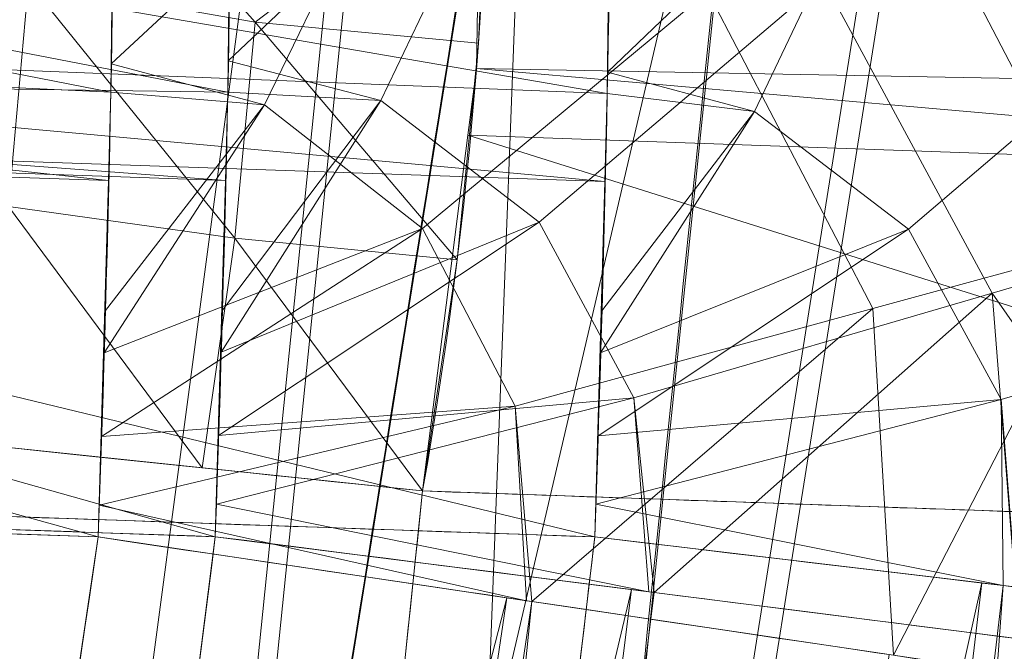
# Model space of a CAD drawing. Header units: millimetres. Extents: x -72 to 72, y -145 to 145.
# Tile 440 of 522: x -42.48 to -42.225, y 104.709 to 104.872. Entities that reach past the tile are written whole.
import ezdxf

# ---------------------------------------------------------------- set-up
doc = ezdxf.new("R2010")
doc.units = ezdxf.units.MM
doc.layers.add('1', color=7, linetype='CONTINUOUS')

msp = doc.modelspace()

# ---------------------------------------------------------------- linework, layer by layer
at = {"layer": '1', "color": 163, "linetype": 'Continuous', "lineweight": 13, "extrusion": (0.9987751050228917, -0.0349130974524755, 0.03506230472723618)}
msp.add_arc((103.1923315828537, -2.556379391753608, -46.22108392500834), 0.3, 269.7685499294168, 0.05733278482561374, dxfattribs=at)
at = {"layer": '1', "color": 163, "linetype": 'Continuous', "lineweight": 13, "extrusion": (-0.02762178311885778, -3.56842888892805e-05, 0.9996184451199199)}
msp.add_arc((-104.7947120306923, -42.43374167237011, -3.004475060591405), 0.3, 81.45700164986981, 177.9251882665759, dxfattribs=at)
at = {"layer": '1', "color": 163, "linetype": 'Continuous', "lineweight": 13, "extrusion": (0.998775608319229, -0.0349294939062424, -0.03503162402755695)}
msp.add_arc((103.192451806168, -1.964484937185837, -46.03388992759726), 0.3, 359.9158615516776, 90.1812252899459, dxfattribs=at)
at = {"layer": '1', "color": 163, "linetype": 'Continuous', "lineweight": 13, "extrusion": (0.04373933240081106, -6.0330956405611e-05, 0.9990429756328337)}
msp.add_arc((104.6811121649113, 42.52796908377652, -2.212901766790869), 0.3, 262.8341973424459, 358.077188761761, dxfattribs=at)
at = {"layer": '1', "color": 163, "linetype": 'Continuous', "lineweight": 13, "extrusion": (0.9987807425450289, -0.0347887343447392, 0.03502530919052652)}
msp.add_arc((103.202252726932, 2.90839859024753, -45.88803624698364), 0.3, 269.8281166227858, 359.853474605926, dxfattribs=at)
at = {"layer": '1', "color": 163, "linetype": 'Continuous', "lineweight": 13, "extrusion": (0.0751280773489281, -7.342131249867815e-05, 0.9971738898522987)}
msp.add_arc((104.6982097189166, 42.42142122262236, -1.893019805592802), 0.3, 263.2761855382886, 358.0504822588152, dxfattribs=at)
at = {"layer": '1', "color": 163, "linetype": 'Continuous', "lineweight": 13, "extrusion": (-0.1042949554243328, -0.9945464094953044, -4.041082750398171e-05)}
msp.add_arc((-53.05880839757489, 4.784112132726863, -99.75964359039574), 0.3, 171.9095525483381, 267.988785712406, dxfattribs=at)
at = {"layer": '1', "color": 163, "linetype": 'Continuous', "lineweight": 13, "extrusion": (-0.1473310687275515, -0.9890872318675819, 6.280224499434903e-05)}
msp.add_arc((-57.43789169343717, -4.16931211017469, -97.34005550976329), 0.3, 272.0226114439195, 1.565247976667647, dxfattribs=at)
at = {"layer": '1', "color": 163, "linetype": 'Continuous', "lineweight": 13, "extrusion": (-0.1262247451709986, -0.9920016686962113, 5.48675540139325e-05)}
msp.add_arc((-55.3209317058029, -0.3452302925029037, -98.5450945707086), 0.3, 357.512711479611, 87.98426773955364, dxfattribs=at)
at = {"layer": '1', "color": 163, "linetype": 'Continuous', "lineweight": 13, "extrusion": (-0.118377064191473, -0.9929687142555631, 5.64186304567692e-05)}
msp.add_arc((-54.44246924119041, 1.304956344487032, -98.99085944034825), 0.3, 272.0145533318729, 355.721106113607, dxfattribs=at)
at = {"layer": '1', "color": 163, "linetype": 'Continuous', "lineweight": 13}
for points, knots in [([(-37.255931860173, 118.086034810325, -16.0329830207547), (-37.309000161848, 117.814544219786, -16.0424298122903), (-37.4510698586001, 117.088691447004, -16.073078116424), (-37.68262541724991, 115.909657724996, -16.1460442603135), (-37.95066081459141, 114.550297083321, -16.2629158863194), (-38.2190603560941, 113.194132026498, -16.4115150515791), (-38.4876370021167, 111.841705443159, -16.5907976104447), (-38.75620371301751, 110.493560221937, -16.799719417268), (-39.0245982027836, 109.1500904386, -17.0371156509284), (-39.2926581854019, 107.811690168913, -17.3018214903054), (-39.5602482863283, 106.478604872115, -17.5925978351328), (-39.8272331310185, 105.151080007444, -17.9082055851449), (-40.18226096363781, 103.388603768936, -18.3604284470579), (-40.6239890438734, 101.199945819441, -18.9814254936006), (-41.15010171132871, 98.5965316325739, -19.8055945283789), (-41.6717598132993, 96.015131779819, -20.6987399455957), (-42.1886203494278, 93.4540962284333, -21.6511642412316), (-42.700463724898, 90.911223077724, -22.6535243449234), (-43.2071670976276, 88.383883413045, -23.6968428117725), (-43.7086811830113, 85.8691216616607, -24.7724874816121), (-44.2050079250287, 83.3637449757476, -25.8721245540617), (-44.6961807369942, 80.86441018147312, -26.9876298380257), (-45.1822524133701, 78.36762522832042, -28.1111098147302), (-45.6632757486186, 75.8698980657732, -29.2346709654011), (-46.1392747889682, 73.3677333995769, -30.3504106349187), (-46.61027358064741, 70.8576359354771, -31.4504261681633), (-47.07623563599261, 68.3362553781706, -32.5265702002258), (-47.537078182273, 65.8003921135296, -33.5704788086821), (-47.9926512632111, 63.24708556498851, -34.5734806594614), (-48.4427241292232, 60.6737068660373, -35.5265505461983), (-48.8869724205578, 58.07806315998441, -36.4202898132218), (-49.3249649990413, 55.4585272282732, -37.2449390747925), (-49.684288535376, 53.2549044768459, -37.8661869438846), (-49.9680088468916, 51.4795716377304, -38.3184881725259), (-50.1788301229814, 50.1419739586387, -38.6340860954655), (-50.3875827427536, 48.7983974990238, -38.9247765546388), (-50.5941525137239, 47.4491038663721, -39.1893145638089), (-50.7984252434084, 46.0943546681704, -39.4264551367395), (-51.0002746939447, 44.734563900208, -39.6350292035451), (-51.1995746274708, 43.3701455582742, -39.8138676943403), (-51.3961910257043, 42.0016703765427, -39.9619327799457), (-51.5899898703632, 40.6297090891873, -40.078186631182), (-51.7808347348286, 39.2549522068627, -40.1617330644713), (-51.9685903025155, 37.8781385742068, -40.2117576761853), (-52.0916125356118, 36.95942482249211, -40.2222932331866), (-52.1525651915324, 36.5, -40.2217613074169)], [0, 0, 0, 0, 0.00954094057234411, 0.0255160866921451, 0.0414912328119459, 0.057466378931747, 0.0734415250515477, 0.0894166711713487, 0.10539181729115, 0.12136696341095, 0.137342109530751, 0.153317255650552, 0.169292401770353, 0.201242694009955, 0.233192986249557, 0.265143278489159, 0.29709357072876, 0.329043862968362, 0.360994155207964, 0.392944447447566, 0.424894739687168, 0.45684503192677, 0.488795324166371, 0.520745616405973, 0.552695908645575, 0.584646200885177, 0.616596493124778, 0.64854678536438, 0.680497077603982, 0.712447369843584, 0.744397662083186, 0.776347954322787, 0.808298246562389, 0.82427339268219, 0.840248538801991, 0.856223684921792, 0.872198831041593, 0.888173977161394, 0.904149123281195, 0.920124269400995, 0.936099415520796, 0.952074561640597, 0.968049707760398, 0.984024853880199, 1, 1, 1, 1]), ([(-37.1742399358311, 118.086034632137, 15.9592939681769), (-37.1856192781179, 118.015882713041, 15.9563131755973), (-37.2161631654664, 117.827825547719, 15.9478847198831), (-37.2660102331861, 117.521968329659, 15.932269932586), (-37.34313740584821, 117.05073556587, 15.9045356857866), (-37.4400746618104, 116.462211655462, 15.8630204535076), (-37.5572085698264, 115.756965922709, 15.8023466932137), (-37.6751156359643, 115.052858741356, 15.73091784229), (-37.7937592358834, 114.350034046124, 15.6488607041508), (-37.9131027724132, 113.648635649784, 15.5563020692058), (-38.0331096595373, 112.948793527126, 15.4533925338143), (-38.1537433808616, 112.250637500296, 15.3402826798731), (-38.2749678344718, 111.554281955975, 15.217143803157), (-38.3967472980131, 110.859840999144, 15.0841471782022), (-38.5190467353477, 110.167412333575, 14.9414815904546), (-38.6418313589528, 109.477093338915, 14.7893356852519), (-38.8061466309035, 108.559587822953, 14.5741043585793), (-39.0125869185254, 107.418380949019, 14.2823779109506), (-39.26173729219, 106.058514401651, 13.8977135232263), (-39.5120742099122, 104.708594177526, 13.4802226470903), (-39.7633803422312, 103.368853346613, 13.0317093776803), (-40.0154568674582, 102.039403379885, 12.5539873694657), (-40.2681235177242, 100.720235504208, 12.0488850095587), (-40.52121853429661, 99.4112439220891, 11.5181935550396), (-40.7745980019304, 98.1122253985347, 10.9636877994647), (-41.0281344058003, 96.8228920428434, 10.3871070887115), (-41.36624436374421, 95.11621726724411, 9.59114636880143), (-41.7887479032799, 93.0051541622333, 8.54936981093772), (-42.2949124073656, 90.50354035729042, 7.23688787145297), (-42.7997903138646, 88.0289381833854, 5.87381059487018), (-43.3030657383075, 85.5762716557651, 4.47116578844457), (-43.8045203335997, 83.1401749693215, 3.03936567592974), (-44.3040026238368, 80.7150963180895, 1.58834462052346), (-44.8014000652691, 78.2953771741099, 0.127712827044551), (-45.2966142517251, 75.8753080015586, -1.33308100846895), (-45.7895373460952, 73.44917812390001, -2.78458719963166), (-46.2800293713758, 71.0113226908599, -4.21719202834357), (-46.7678940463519, 68.5561835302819, -5.62095565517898), (-47.2528537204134, 66.0783836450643, -6.985456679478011), (-47.7345222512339, 63.5728355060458, -8.299656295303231), (-48.1327334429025, 61.4578741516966, -9.34309434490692), (-48.4490452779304, 59.747703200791, -10.1405127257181), (-48.68504252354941, 58.4555601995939, -10.7182473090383), (-48.9196851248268, 57.1535430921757, -11.2739652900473), (-49.15283995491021, 55.8413654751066, -11.805922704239), (-49.3843588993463, 54.51882504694, -12.3123411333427), (-49.614079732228, 53.185818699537, -12.791425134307), (-49.8418232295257, 51.8423407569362, -13.2413424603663), (-50.06739627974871, 50.4885070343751, -13.6602745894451), (-50.2905909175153, 49.12455610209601, -14.0464134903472), (-50.511185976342, 47.7508594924, -14.3979884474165), (-50.6926549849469, 46.5984156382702, -14.6607386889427), (-50.8362931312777, 45.6721678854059, -14.8519889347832), (-50.9432222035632, 44.9754345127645, -14.9857625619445), (-51.0493207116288, 44.2767524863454, -15.1096830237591), (-51.1545573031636, 43.5762374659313, -15.2235787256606), (-51.2589006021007, 42.8740052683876, -15.3272780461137), (-51.3623194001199, 42.1701873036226, -15.4206301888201), (-51.4647824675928, 41.4649151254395, -15.5034843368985), (-51.5662592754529, 40.7583342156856, -15.575713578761), (-51.6667192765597, 40.050590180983, -15.6371909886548), (-51.7495641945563, 39.4599653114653, -15.6793786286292), (-51.8153024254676, 38.9870412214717, -15.7076524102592), (-51.8643338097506, 38.6321568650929, -15.7261106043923), (-51.9130894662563, 38.2771020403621, -15.7418126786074), (-51.9615659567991, 37.9218975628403, -15.7547496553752), (-52.0097598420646, 37.5665642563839, -15.7649125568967), (-52.0576679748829, 37.2111236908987, -15.7722961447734), (-52.1052872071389, 36.8555974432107, -15.7768951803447), (-52.13683866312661, 36.6185372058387, -15.7781013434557), (-52.1525651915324, 36.5, -15.7782385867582)], [0, 0, 0, 0, 0.00237380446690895, 0.00636430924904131, 0.0103548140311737, 0.0183358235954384, 0.0263168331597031, 0.0342978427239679, 0.0422788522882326, 0.0502598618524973, 0.058240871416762, 0.0662218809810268, 0.0742028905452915, 0.0821839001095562, 0.090164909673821, 0.0981459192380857, 0.10612692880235, 0.12208894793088, 0.138050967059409, 0.154012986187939, 0.169975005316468, 0.185937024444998, 0.201899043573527, 0.217861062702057, 0.233823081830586, 0.249785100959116, 0.265747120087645, 0.297671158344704, 0.329595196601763, 0.361519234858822, 0.393443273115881, 0.42536731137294, 0.457291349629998, 0.489215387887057, 0.521139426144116, 0.553063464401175, 0.584987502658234, 0.616911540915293, 0.648835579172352, 0.680759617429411, 0.71268365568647, 0.728645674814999, 0.744607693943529, 0.760569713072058, 0.776531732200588, 0.792493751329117, 0.808455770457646, 0.824417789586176, 0.840379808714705, 0.856341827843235, 0.872303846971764, 0.888265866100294, 0.896246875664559, 0.904227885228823, 0.912208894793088, 0.920189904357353, 0.928170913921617, 0.936151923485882, 0.944132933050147, 0.952113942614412, 0.960094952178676, 0.968075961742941, 0.972066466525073, 0.976056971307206, 0.980047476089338, 0.984037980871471, 0.988028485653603, 0.992018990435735, 0.996009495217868, 1, 1, 1, 1]), ([(-42.2566845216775, 105.563300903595, -5.52585062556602), (-42.302466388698, 105.277853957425, -5.52582540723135), (-42.3481784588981, 104.992395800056, -5.525800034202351), (-42.4394067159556, 104.421448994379, -5.52574915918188), (-42.4849229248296, 104.135960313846, -5.52572365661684), (-42.5901505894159, 103.474088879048, -5.525664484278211), (-42.6497699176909, 103.097691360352, -5.52563080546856), (-42.7091182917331, 102.721230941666, -5.5255970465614), (-42.709121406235, 102.721211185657, -5.52559704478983), (-42.7091245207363, 102.721191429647, -5.525597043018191)], [0, 0, 0, 0, 0.30136067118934, 0.30136067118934, 0.602720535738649, 0.602720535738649, 0.999979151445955, 0.999979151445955, 1, 1, 1, 1]), ([(-42.2289395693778, 105.563190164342, 5.50874685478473), (-42.2289416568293, 105.563170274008, 5.508746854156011), (-42.22894373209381, 105.563150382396, 5.50874685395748), (-42.2619837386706, 105.248327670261, 5.508736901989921), (-42.2947326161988, 104.933494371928, 5.508726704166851), (-42.3588684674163, 104.311203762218, 5.50870623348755), (-42.3902693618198, 104.003747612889, 5.5086959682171), (-42.452488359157, 103.388795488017, 5.508675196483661), (-42.48330644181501, 103.081299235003, 5.50866469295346), (-42.5138312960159, 102.77375391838, 5.508654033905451), (-42.5138332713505, 102.773734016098, 5.50865403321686), (-42.513835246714, 102.773714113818, 5.50865403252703)], [0, 0, 0, 0, 2.13980780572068e-05, 2.13980780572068e-05, 0.338679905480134, 0.338679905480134, 0.669339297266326, 0.669339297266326, 0.99997860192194, 0.99997860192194, 1, 1, 1, 1]), ([(-42.4235338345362, 102.676143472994, -5.81237459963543), (-42.3642389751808, 103.052485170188, -5.8116374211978), (-42.3046728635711, 103.428784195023, -5.81090233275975), (-42.1995427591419, 104.090488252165, -5.80961525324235), (-42.1540697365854, 104.375907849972, -5.80906190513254), (-42.06292791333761, 104.946735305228, -5.80795983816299), (-42.0172591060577, 105.232143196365, -5.80741111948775), (-41.9715218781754, 105.51754011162, -5.8068651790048)], [0, 0, 0, 0, 0.397255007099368, 0.397255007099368, 0.698617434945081, 0.698617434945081, 1, 1, 1, 1]), ([(-42.4594397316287, 104.738354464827, -4.47523836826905), (-42.5154150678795, 104.740311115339, -4.47720339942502), (-42.5713904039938, 104.742267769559, -4.47916843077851), (-42.7059800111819, 104.746972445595, -4.48389324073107), (-42.7845942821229, 104.749720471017, -4.48665301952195), (-42.8632085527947, 104.752468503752, -4.48941279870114)], [0, 0, 0, 0, 0.415896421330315, 0.415896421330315, 1, 1, 1, 1]), ([(-42.3309428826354, 104.738374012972, 0.99955683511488), (-42.4003316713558, 104.740790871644, 0.9971235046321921), (-42.4697204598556, 104.74320773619, 0.9946901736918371), (-42.6249874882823, 104.74861581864, 0.9892452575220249), (-42.7108657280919, 104.751607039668, 0.986233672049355), (-42.79674396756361, 104.754598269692, 0.9832220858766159)], [0, 0, 0, 0, 0.446899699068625, 0.446899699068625, 1, 1, 1, 1]), ([(-42.8219599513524, 104.752171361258, -0.0370455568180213), (-42.7477001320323, 104.749574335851, -0.0396501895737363), (-42.6734403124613, 104.746977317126, -0.0422548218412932), (-42.5425069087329, 104.742398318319, -0.046847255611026), (-42.4858333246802, 104.740416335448, -0.0488350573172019), (-42.42915974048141, 104.738434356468, -0.0508228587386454)], [0, 0, 0, 0, 0.567157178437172, 0.567157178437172, 1, 1, 1, 1]), ([(-42.5788944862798, 102.773726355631, 4.488244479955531), (-42.57889247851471, 102.773746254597, 4.48824448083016), (-42.5788904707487, 102.773766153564, 4.48824448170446), (-42.54889526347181, 103.071048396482, 4.4882575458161), (-42.5186323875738, 103.368283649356, 4.48827044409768), (-42.4575759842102, 103.962719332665, 4.48829577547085), (-42.4267824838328, 104.259920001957, 4.48830821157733), (-42.3890031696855, 104.621490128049, 4.48832305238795), (-42.3822625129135, 104.685885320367, 4.48832568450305), (-42.3755098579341, 104.750279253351, 4.48832830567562)], [0, 0, 0, 0, 3.01964231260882e-05, 3.01964231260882e-05, 0.451121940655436, 0.451121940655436, 0.902243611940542, 0.902243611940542, 1, 1, 1, 1]), ([(-42.3755098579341, 104.750279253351, 4.48832830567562), (-42.2931534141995, 104.74739031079, 4.485441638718), (-42.2107969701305, 104.744501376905, 4.48255497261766), (-42.0968331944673, 104.740503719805, 4.47856044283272), (-42.0652258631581, 104.739394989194, 4.47745257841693), (-42.0336185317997, 104.738286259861, 4.47634471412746)], [0, 0, 0, 0, 0.722654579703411, 0.722654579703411, 1, 1, 1, 1]), ([(-42.7577157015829, 102.721181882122, -4.47510858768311), (-42.7577128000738, 102.721201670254, -4.47510858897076), (-42.7577098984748, 102.721221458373, -4.475108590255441), (-42.7079455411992, 103.060611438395, -4.47513067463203), (-42.6579518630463, 103.39994763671, -4.47515268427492), (-42.5584975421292, 104.072314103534, -4.47519596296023), (-42.5090440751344, 104.405345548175, -4.475217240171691), (-42.4594397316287, 104.738354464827, -4.47523836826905)], [0, 0, 0, 0, 2.94246537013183e-05, 2.94246537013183e-05, 0.504660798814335, 0.504660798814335, 1, 1, 1, 1]), ([(-42.42915974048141, 104.738434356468, -0.0508228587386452), (-42.4693765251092, 104.422374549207, -0.0508053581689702), (-42.5094037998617, 104.106290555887, -0.0507877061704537), (-42.5542816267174, 103.749985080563, -0.0507677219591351), (-42.5593408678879, 103.709789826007, -0.0507654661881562), (-42.6041550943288, 103.353496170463, -0.0507454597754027), (-42.6436987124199, 103.037371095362, -0.0507276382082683), (-42.68300985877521, 102.72119703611, -0.0507097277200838), (-42.6830123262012, 102.721177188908, -0.05070972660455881), (-42.6830147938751, 102.721157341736, -0.0507097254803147)], [0, 0, 0, 0, 0.470111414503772, 0.470111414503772, 0.529888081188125, 0.529888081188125, 0.999970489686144, 0.999970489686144, 1, 1, 1, 1]), ([(-42.5621432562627, 102.773791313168, 0.9996716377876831), (-42.5621409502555, 102.773811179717, 0.999671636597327), (-42.5621386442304, 102.773831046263, 0.9996716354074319), (-42.5262069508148, 103.083387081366, 0.9996530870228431), (-42.4900347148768, 103.392895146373, 0.9996347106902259), (-42.4172317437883, 104.011877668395, 0.999598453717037), (-42.3806009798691, 104.321352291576, 0.9995805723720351), (-42.3394896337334, 104.666659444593, 0.999560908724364), (-42.3352176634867, 104.702516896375, 0.9995588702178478), (-42.3309428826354, 104.738374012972, 0.99955683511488)], [0, 0, 0, 0, 3.03315110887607e-05, 3.03315110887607e-05, 0.472617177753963, 0.472617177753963, 0.945234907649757, 0.945234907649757, 1, 1, 1, 1]), ([(-42.0336185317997, 104.738286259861, 4.47634471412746), (-42.0400984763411, 104.677741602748, 4.476346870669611), (-42.0465682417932, 104.617195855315, 4.47634903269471), (-42.0847235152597, 104.259555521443, 4.47636183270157), (-42.1161722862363, 103.962435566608, 4.47637258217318), (-42.1785568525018, 103.368162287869, 4.47639423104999), (-42.2094926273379, 103.071008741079, 4.47640512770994), (-42.2401681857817, 102.773808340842, 4.47641611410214), (-42.2401702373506, 102.773788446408, 4.47641611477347), (-42.2401722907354, 102.773768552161, 4.47641611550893)], [0, 0, 0, 0, 0.0924754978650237, 0.0924754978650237, 0.546237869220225, 0.546237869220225, 0.999969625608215, 0.999969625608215, 1, 1, 1, 1])]:
    msp.add_open_spline(points, degree=3, knots=knots, dxfattribs=at)
msp.add_open_spline([(-42.3930373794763, 105.051818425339, 4.18777499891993), (-42.35677939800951, 105.051286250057, 4.35048619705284), (-42.3469270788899, 104.913694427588, 4.48793524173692), (-42.3755098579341, 104.750279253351, 4.488328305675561)], degree=3, dxfattribs=at)
for points in [[(-39.23818841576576, 108.1749871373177, -18.08510534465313), (-41.33758693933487, 97.67823666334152, -20.25850117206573), (-42.80874505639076, 97.49703854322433, -12.51550577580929)], [(-42.80874505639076, 97.49703854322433, -12.51550577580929), (-41.17066040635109, 107.8914180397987, -9.442209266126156), (-39.23818841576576, 108.1749871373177, -18.08510534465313)], [(-41.60626232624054, 107.8418046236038, -5.696287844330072), (-41.17066040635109, 107.8914180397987, -9.442209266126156), (-42.80874505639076, 97.49703854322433, -12.51550577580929)], [(-42.80874505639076, 97.49703854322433, -12.51550577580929), (-41.63988679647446, 107.6760962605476, -5.603813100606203), (-41.60626232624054, 107.8418046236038, -5.696287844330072)], [(-41.68893024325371, 107.4810996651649, -5.349542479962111), (-41.63988679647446, 107.6760962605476, -5.603813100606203), (-42.80874505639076, 97.49703854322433, -12.51550577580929)], [(-41.68893024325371, 107.4810996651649, -5.349542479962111), (-42.80874505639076, 97.49703854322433, -12.51550577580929), (-41.9248566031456, 105.8328077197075, -5.746609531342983)], [(-41.97152331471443, 105.5175364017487, -5.80686517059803), (-41.9248566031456, 105.8328077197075, -5.746609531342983), (-42.80874505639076, 97.49703854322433, -12.51550577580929)], [(-42.41735860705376, 105.5829674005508, 5.432555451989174), (-42.48117655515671, 105.5896654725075, 5.351145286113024), (-42.76515170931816, 102.7986630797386, 5.353039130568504)], [(-42.76515170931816, 102.7986630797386, 5.353039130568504), (-42.70124807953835, 102.79231518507, 5.433465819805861), (-42.41735860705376, 105.5829674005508, 5.432555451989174)], [(-42.70124807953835, 102.79231518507, 5.433465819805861), (-42.70016774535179, 102.7922108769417, 5.434134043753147), (-42.4162745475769, 105.5828556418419, 5.433232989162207), (-42.41735860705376, 105.5829674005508, 5.432555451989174)], [(-42.32979565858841, 105.5737733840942, 5.487266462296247), (-42.4162745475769, 105.5828556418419, 5.433232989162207), (-42.70016774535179, 102.7922108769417, 5.434134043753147)], [(-42.70016774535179, 102.7922108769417, 5.434134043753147), (-42.61405393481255, 102.783665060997, 5.487455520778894), (-42.32979565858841, 105.5737733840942, 5.487266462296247)], [(-42.61405393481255, 102.783665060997, 5.487455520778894), (-42.60920733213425, 102.7831807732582, 5.488480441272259), (-42.32487082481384, 105.5732592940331, 5.488315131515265), (-42.32979565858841, 105.5737733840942, 5.487266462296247)], [(-42.32487082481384, 105.5732592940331, 5.488315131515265), (-42.60920733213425, 102.7831807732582, 5.488480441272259), (-42.38175228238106, 104.0863618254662, 5.508698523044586)], [(-42.38175228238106, 104.0863618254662, 5.508698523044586), (-42.23756864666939, 105.4809242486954, 5.508744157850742), (-42.32487082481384, 105.5732592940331, 5.488315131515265)], [(-42.71916300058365, 105.5632084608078, -5.509700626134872), (-42.2566831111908, 105.563297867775, -5.525850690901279), (-42.4838550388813, 104.1423976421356, -5.525724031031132), (-42.9401732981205, 104.1423082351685, -5.509789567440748)], [(-42.4838550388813, 104.1423976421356, -5.525724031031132), (-42.2566831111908, 105.563297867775, -5.525850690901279), (-42.15642064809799, 105.5472195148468, -5.548498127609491)], [(-42.23756864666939, 105.4809242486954, 5.508744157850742), (-42.38175228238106, 104.0863618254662, 5.508698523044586), (-41.84607416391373, 104.1687205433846, 5.527114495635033), (-41.70487076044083, 105.5632531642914, 5.52704744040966)], [(-42.15642064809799, 105.5472195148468, -5.548498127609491), (-42.60767623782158, 102.7051955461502, -5.548760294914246), (-42.4838550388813, 104.1423976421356, -5.525724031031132)], [(-42.60192066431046, 102.7042865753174, -5.550073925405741), (-42.60767623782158, 102.7051955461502, -5.548760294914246), (-42.15642064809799, 105.5472195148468, -5.548498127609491), (-42.1508364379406, 105.5463254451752, -5.549758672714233)], [(-42.60192066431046, 102.7042865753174, -5.550073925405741), (-42.1508364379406, 105.5463254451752, -5.549758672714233), (-42.0617051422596, 105.5320203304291, -5.609891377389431)], [(-42.0617051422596, 105.5320203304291, -5.609891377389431), (-42.51203685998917, 102.690115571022, -5.611639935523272), (-42.60192066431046, 102.7042865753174, -5.550073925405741)], [(-42.51090064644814, 102.6899367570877, -5.612416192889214), (-42.51203685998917, 102.690115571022, -5.611639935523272), (-42.0617051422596, 105.5320203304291, -5.609891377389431)], [(-42.0617051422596, 105.5320203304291, -5.609891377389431), (-42.44858399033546, 102.6801019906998, -5.704050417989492), (-42.51090064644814, 102.6899367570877, -5.612416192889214)], [(-42.44858399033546, 102.6801019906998, -5.704050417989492), (-42.0617051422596, 105.5320203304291, -5.609891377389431), (-42.06058010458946, 105.5318415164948, -5.610649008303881)], [(-42.06058010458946, 105.5318415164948, -5.610649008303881), (-42.44783893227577, 102.6799827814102, -5.707261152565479), (-42.44858399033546, 102.6801019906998, -5.704050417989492)], [(-42.44783893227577, 102.6799827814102, -5.707261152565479), (-42.06058010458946, 105.5318415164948, -5.610649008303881), (-41.99801385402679, 105.5217981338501, -5.700359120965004)], [(-41.99801385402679, 105.5217981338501, -5.700359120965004), (-41.99725389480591, 105.5216789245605, -5.703416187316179), (-42.44783893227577, 102.6799827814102, -5.707261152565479)], [(-42.19846799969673, 104.096993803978, -5.8096032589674), (-42.44783893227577, 102.6799827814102, -5.707261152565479), (-41.99725389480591, 105.5216789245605, -5.703416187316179)], [(-42.19846799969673, 104.096993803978, -5.8096032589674), (-41.97152331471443, 105.5175364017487, -5.80686517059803), (-42.80874505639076, 97.49703854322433, -12.51550577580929)], [(-42.37455129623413, 104.9367189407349, -4.380804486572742), (-42.45506599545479, 104.9513518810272, -4.387748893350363), (-42.45611652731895, 104.8608869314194, -4.447867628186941)], [(-42.42582991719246, 104.8616990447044, -0.07881176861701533), (-42.42478683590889, 104.9513146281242, -0.1384558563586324), (-42.34468564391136, 104.9385666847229, -0.147024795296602)], [(-42.24882647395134, 104.9342900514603, 1.090711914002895), (-42.32660308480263, 104.9507930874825, 1.086781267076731), (-42.32766851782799, 104.8587486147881, 1.025706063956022)], [(-42.34468564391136, 104.9385666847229, -0.147024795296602), (-42.38630458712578, 104.8514172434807, -0.07734762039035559), (-42.42582991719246, 104.8616990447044, -0.07881176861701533)], [(-42.34468564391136, 104.9385666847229, -0.147024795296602), (-42.27178171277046, 104.8824712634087, -0.147024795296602), (-42.34535619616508, 104.8199087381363, -0.07734762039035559), (-42.38630458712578, 104.8514172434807, -0.07734762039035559)], [(-42.45611652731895, 104.8608869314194, -4.447867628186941), (-42.41641983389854, 104.8503145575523, -4.449202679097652), (-42.37455129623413, 104.9367189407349, -4.380804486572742)], [(-42.41641983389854, 104.8503145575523, -4.449202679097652), (-42.37554967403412, 104.818306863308, -4.449202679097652), (-42.30169206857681, 104.879654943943, -4.380804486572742), (-42.37455129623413, 104.9367189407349, -4.380804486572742)], [(-42.41881519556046, 104.8716828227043, 4.471037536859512), (-42.4775518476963, 104.8821061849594, 4.489716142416), (-42.47543960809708, 104.9352660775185, 4.460483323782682)], [(-42.41881519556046, 104.8716828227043, 4.471037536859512), (-42.47543960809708, 104.9352660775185, 4.460483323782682), (-42.35893487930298, 104.9173623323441, 4.43596113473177)], [(-42.32766851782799, 104.8587486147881, 1.025706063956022), (-42.2896072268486, 104.8485562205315, 1.024683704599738), (-42.24882647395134, 104.9342900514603, 1.090711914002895)], [(-42.2896072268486, 104.8485562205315, 1.024683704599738), (-42.24977642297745, 104.8180535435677, 1.024683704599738), (-42.17764362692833, 104.8797816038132, 1.090711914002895), (-42.24882647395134, 104.9342900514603, 1.090711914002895)], [(-42.18113794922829, 104.8208549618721, -4.167443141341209), (-42.23939403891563, 104.9318239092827, -4.169048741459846), (-42.25380718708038, 104.9194261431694, -4.280692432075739)], [(-42.75063052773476, 104.9261689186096, 1.0466945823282), (-42.76850074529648, 104.8706844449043, 1.008082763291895), (-42.32773184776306, 104.8532351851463, 1.022047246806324)], [(-42.32773184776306, 104.8532351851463, 1.022047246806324), (-42.32705384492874, 104.9118340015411, 1.060927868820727), (-42.75063052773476, 104.9261689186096, 1.0466945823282)], [(-42.81934723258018, 104.9246266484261, -4.42613149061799), (-42.83218830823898, 104.8713102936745, -4.463295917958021), (-42.45620220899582, 104.853555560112, -4.452736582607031)], [(-42.45620220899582, 104.853555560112, -4.452736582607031), (-42.4555204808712, 104.9122959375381, -4.413703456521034), (-42.81934723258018, 104.9246266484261, -4.42613149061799)], [(-42.42592304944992, 104.853592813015, -0.07341398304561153), (-42.80052334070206, 104.858860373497, -0.05777867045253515), (-42.78934374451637, 104.9239411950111, -0.1009544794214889)], [(-42.78934374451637, 104.9239411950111, -0.1009544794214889), (-42.4252413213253, 104.912281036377, -0.1124796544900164), (-42.42592304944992, 104.853592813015, -0.07341398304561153)], [(-42.03037172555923, 104.8535853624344, 4.453607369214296), (-42.36157611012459, 104.8596724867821, 4.466832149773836), (-42.3605740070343, 104.9231290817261, 4.424769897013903)], [(-42.3605740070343, 104.9231290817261, 4.424769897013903), (-42.02968627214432, 104.9123108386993, 4.414391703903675), (-42.03037172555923, 104.8535853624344, 4.453607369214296)], [(-42.22465679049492, 104.9225404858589, -0.2487870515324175), (-42.1687550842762, 104.8188358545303, -0.2487870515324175), (-42.22813621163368, 104.8014983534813, -0.147024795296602), (-42.27178171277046, 104.8824712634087, -0.147024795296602)], [(-42.30169206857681, 104.879654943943, -4.380804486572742), (-42.25896298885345, 104.7975644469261, -4.380804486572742), (-42.19891503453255, 104.8139631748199, -4.280692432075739), (-42.25380718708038, 104.9194261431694, -4.280692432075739)], [(-42.25380718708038, 104.9194261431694, -4.280692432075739), (-42.19891503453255, 104.8139631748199, -4.280692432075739), (-42.18113794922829, 104.8208549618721, -4.167443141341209)], [(-42.35893487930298, 104.9173623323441, 4.43596113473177), (-42.36109182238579, 104.8662588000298, 4.464082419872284), (-42.41881519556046, 104.8716828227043, 4.471037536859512)], [(-42.53306612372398, 104.8976927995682, 4.52091870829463), (-42.4775518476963, 104.8821061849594, 4.489716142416), (-42.4826443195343, 104.8239916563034, 4.508636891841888)], [(-42.27178171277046, 104.8824712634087, -0.147024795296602), (-42.22813621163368, 104.8014983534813, -0.147024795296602), (-42.32084378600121, 104.7744303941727, -0.07734762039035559), (-42.34535619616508, 104.8199087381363, -0.07734762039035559)], [(-42.42408275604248, 104.815736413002, 4.489099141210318), (-42.4826443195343, 104.8239916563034, 4.508636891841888), (-42.4775518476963, 104.8821061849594, 4.489716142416)], [(-42.4775518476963, 104.8821061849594, 4.489716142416), (-42.41881519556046, 104.8716828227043, 4.471037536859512), (-42.42408275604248, 104.815736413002, 4.489099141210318)], [(-42.24977642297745, 104.8180535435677, 1.024683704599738), (-42.22579672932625, 104.7739908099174, 1.024683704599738), (-42.13479161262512, 104.8010289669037, 1.090711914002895), (-42.17764362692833, 104.8797816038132, 1.090711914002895)], [(-42.37554967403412, 104.818306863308, -4.449202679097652), (-42.35158488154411, 104.7722548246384, -4.449202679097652), (-42.25896298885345, 104.7975644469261, -4.380804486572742), (-42.30169206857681, 104.879654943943, -4.380804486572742)], [(-42.83218830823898, 104.8713102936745, -4.463295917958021), (-42.8394190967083, 104.8436164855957, -4.469382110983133), (-42.45684668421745, 104.8306599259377, -4.457208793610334)], [(-42.83218830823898, 104.8713102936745, -4.463295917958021), (-42.45684668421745, 104.8306599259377, -4.457208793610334), (-42.45620220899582, 104.853555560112, -4.452736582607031)], [(-42.76850074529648, 104.8706844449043, 1.008082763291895), (-42.77454316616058, 104.8458442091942, 1.002762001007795), (-42.3283688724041, 104.8304066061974, 1.017577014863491)], [(-42.3283688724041, 104.8304066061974, 1.017577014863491), (-42.32773184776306, 104.8532351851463, 1.022047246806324), (-42.76850074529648, 104.8706844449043, 1.008082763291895)], [(-42.36656799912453, 104.8101335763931, 4.481974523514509), (-42.42408275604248, 104.815736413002, 4.489099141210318), (-42.41881519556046, 104.8716828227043, 4.471037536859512)], [(-42.41881519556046, 104.8716828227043, 4.471037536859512), (-42.36109182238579, 104.8662588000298, 4.464082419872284), (-42.36656799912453, 104.8101335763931, 4.481974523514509)], [(-42.41641983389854, 104.8503145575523, -4.449202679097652), (-42.45611652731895, 104.8608869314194, -4.447867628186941), (-42.45620220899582, 104.853555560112, -4.452736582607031)], [(-42.42592304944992, 104.853592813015, -0.07341398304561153), (-42.42582991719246, 104.8616990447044, -0.07881176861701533), (-42.38630458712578, 104.8514172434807, -0.07734762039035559)], [(-42.03101620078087, 104.8306748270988, 4.458126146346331), (-42.36377403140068, 104.8424318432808, 4.470220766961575), (-42.36157611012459, 104.8596724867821, 4.466832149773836)], [(-42.03037172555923, 104.8535853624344, 4.453607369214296), (-42.03101620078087, 104.8306748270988, 4.458126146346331), (-42.36157611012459, 104.8596724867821, 4.466832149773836)], [(-42.42656752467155, 104.8307046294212, -0.06892390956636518), (-42.80352592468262, 104.8439145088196, -0.05487475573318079), (-42.80052334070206, 104.858860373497, -0.05777867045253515)], [(-42.42592304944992, 104.853592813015, -0.07341398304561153), (-42.42656752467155, 104.8307046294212, -0.06892390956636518), (-42.80052334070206, 104.858860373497, -0.05777867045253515)], [(-42.2896072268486, 104.8485562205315, 1.024683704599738), (-42.32766851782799, 104.8587486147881, 1.025706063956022), (-42.32773184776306, 104.8532351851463, 1.022047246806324)], [(-42.45620220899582, 104.853555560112, -4.452736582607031), (-42.45758429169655, 104.7970578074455, -4.469677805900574), (-42.41641983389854, 104.8503145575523, -4.449202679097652)], [(-42.38630458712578, 104.8514172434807, -0.07734762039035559), (-42.42730513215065, 104.7971174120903, -0.05643207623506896), (-42.42592304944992, 104.853592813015, -0.07341398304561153)], [(-42.32773184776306, 104.8532351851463, 1.022047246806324), (-42.3290990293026, 104.7969087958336, 1.005145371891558), (-42.2896072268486, 104.8485562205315, 1.024683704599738)], [(-42.37554967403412, 104.818306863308, -4.449202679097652), (-42.41641983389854, 104.8503145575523, -4.449202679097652), (-42.45793074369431, 104.7860607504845, -4.470719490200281)], [(-42.45758429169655, 104.7970578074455, -4.469677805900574), (-42.45793074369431, 104.7860607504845, -4.470719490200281), (-42.41641983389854, 104.8503145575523, -4.449202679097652)], [(-42.38630458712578, 104.8514172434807, -0.07734762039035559), (-42.42764785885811, 104.7862023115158, -0.05538867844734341), (-42.42730513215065, 104.7971174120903, -0.05643207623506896)], [(-42.42764785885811, 104.7862023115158, -0.05538867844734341), (-42.38630458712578, 104.8514172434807, -0.07734762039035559), (-42.34535619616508, 104.8199087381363, -0.07734762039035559)], [(-42.24977642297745, 104.8180535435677, 1.024683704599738), (-42.2896072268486, 104.8485562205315, 1.024683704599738), (-42.32944175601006, 104.7860682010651, 1.004110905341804)], [(-42.3290990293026, 104.7969087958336, 1.005145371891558), (-42.32944175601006, 104.7860682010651, 1.004110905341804), (-42.2896072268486, 104.8485562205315, 1.024683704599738)], [(-42.77454316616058, 104.8458442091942, 1.002762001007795), (-42.79674217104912, 104.7545969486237, 0.9832220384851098), (-42.33094304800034, 104.7383770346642, 0.9995568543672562)], [(-42.33094304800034, 104.7383770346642, 0.9995568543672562), (-42.3283688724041, 104.8304066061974, 1.017577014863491), (-42.77454316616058, 104.8458442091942, 1.002762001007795)], [(-42.8394190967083, 104.8436164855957, -4.469382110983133), (-42.86320880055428, 104.7524660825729, -4.489412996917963), (-42.45943948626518, 104.7383546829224, -4.475238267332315)], [(-42.45943948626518, 104.7383546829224, -4.475238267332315), (-42.45684668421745, 104.8306599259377, -4.457208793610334), (-42.8394190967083, 104.8436164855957, -4.469382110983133)], [(-42.42916032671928, 104.7384366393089, -0.0508228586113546), (-42.82195866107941, 104.7521680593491, -0.03704555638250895), (-42.80352592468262, 104.8439145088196, -0.05487475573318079)], [(-42.80352592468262, 104.8439145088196, -0.05487475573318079), (-42.42656752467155, 104.8307046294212, -0.06892390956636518), (-42.42916032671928, 104.7384366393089, -0.0508228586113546)], [(-42.03362017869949, 104.738287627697, 4.476344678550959), (-42.37550869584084, 104.7502756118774, 4.488328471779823), (-42.36377403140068, 104.8424318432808, 4.470220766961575)], [(-42.36377403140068, 104.8424318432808, 4.470220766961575), (-42.03101620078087, 104.8306748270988, 4.458126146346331), (-42.03362017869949, 104.738287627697, 4.476344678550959)], [(-42.43260249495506, 104.7562658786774, 4.495936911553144), (-42.49079152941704, 104.7623679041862, 4.516091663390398), (-42.4826443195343, 104.8239916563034, 4.508636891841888)], [(-42.4826443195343, 104.8239916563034, 4.508636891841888), (-42.42408275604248, 104.815736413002, 4.489099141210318), (-42.43260249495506, 104.7562658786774, 4.495936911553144)], [(-42.34535619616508, 104.8199087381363, -0.07734762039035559), (-42.42833331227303, 104.7646030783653, -0.05332416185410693), (-42.42764785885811, 104.7862023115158, -0.05538867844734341)], [(-42.42833331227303, 104.7646030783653, -0.05332416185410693), (-42.34535619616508, 104.8199087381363, -0.07734762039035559), (-42.32084378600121, 104.7744303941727, -0.07734762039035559)], [(-42.22813621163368, 104.8014983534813, -0.147024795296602), (-42.1687550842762, 104.8188358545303, -0.2487870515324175), (-42.16020926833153, 104.7042012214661, -0.2473888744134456)], [(-42.35158488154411, 104.7722548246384, -4.449202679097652), (-42.37554967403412, 104.818306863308, -4.449202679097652), (-42.45861619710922, 104.764387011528, -4.472772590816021)], [(-42.45793074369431, 104.7860607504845, -4.470719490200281), (-42.45861619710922, 104.764387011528, -4.472772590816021), (-42.37554967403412, 104.818306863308, -4.449202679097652)], [(-42.22579672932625, 104.7739908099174, 1.024683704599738), (-42.24977642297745, 104.8180535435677, 1.024683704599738), (-42.33011975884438, 104.7645658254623, 1.002057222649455)], [(-42.32944175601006, 104.7860682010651, 1.004110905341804), (-42.33011975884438, 104.7645658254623, 1.002057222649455), (-42.24977642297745, 104.8180535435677, 1.024683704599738)], [(-42.37550869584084, 104.7502756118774, 4.488328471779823), (-42.43260249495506, 104.7562658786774, 4.495936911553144), (-42.42408275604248, 104.815736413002, 4.489099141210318)], [(-42.42408275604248, 104.815736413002, 4.489099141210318), (-42.36656799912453, 104.8101335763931, 4.481974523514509), (-42.37550869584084, 104.7502756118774, 4.488328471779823)], [(-42.19891503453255, 104.8139631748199, -4.280692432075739), (-42.25896298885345, 104.7975644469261, -4.380804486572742), (-42.25362837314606, 104.7077029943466, -4.380812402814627)], [(-42.25362837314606, 104.7077029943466, -4.380812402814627), (-42.19255968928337, 104.6986132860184, -4.282057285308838), (-42.19891503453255, 104.8139631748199, -4.280692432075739)], [(-42.31558367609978, 104.7239825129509, -0.07793971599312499), (-42.32084378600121, 104.7744303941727, -0.07734762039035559), (-42.22813621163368, 104.8014983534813, -0.147024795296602)], [(-42.22813621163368, 104.8014983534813, -0.147024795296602), (-42.22108796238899, 104.7119498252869, -0.1470028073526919), (-42.31558367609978, 104.7239825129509, -0.07793971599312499)], [(-42.16020926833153, 104.7042012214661, -0.2473888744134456), (-42.22108796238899, 104.7119498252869, -0.1470028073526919), (-42.22813621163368, 104.8014983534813, -0.147024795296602)], [(-42.13479161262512, 104.8010289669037, 1.090711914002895), (-42.22579672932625, 104.7739908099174, 1.024683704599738), (-42.2220341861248, 104.7253906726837, 1.025268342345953)], [(-42.25896298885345, 104.7975644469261, -4.380804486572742), (-42.35158488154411, 104.7722548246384, -4.449202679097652), (-42.34729334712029, 104.7216504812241, -4.448612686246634)], [(-42.34729334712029, 104.7216504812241, -4.448612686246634), (-42.25362837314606, 104.7077029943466, -4.380812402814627), (-42.25896298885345, 104.7975644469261, -4.380804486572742)], [(-42.32084378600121, 104.7744303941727, -0.07734762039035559), (-42.42889583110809, 104.7468334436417, -0.05162533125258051), (-42.42833331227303, 104.7646030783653, -0.05332416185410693)], [(-42.42889583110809, 104.7468334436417, -0.05162533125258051), (-42.32084378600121, 104.7744303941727, -0.07734762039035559), (-42.31693595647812, 104.7241538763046, -0.07761685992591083)], [(-42.22530126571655, 104.7257781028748, 1.023099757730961), (-42.22579672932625, 104.7739908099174, 1.024683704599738), (-42.33067855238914, 104.7468259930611, 1.000364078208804)], [(-42.33011975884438, 104.7645658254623, 1.002057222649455), (-42.33067855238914, 104.7468259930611, 1.000364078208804), (-42.22579672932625, 104.7739908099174, 1.024683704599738)], [(-42.31558367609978, 104.7239825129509, -0.07793971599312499), (-42.31693595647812, 104.7241538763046, -0.07761685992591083), (-42.32084378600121, 104.7744303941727, -0.07734762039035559)], [(-42.22530126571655, 104.7257781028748, 1.023099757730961), (-42.2220341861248, 104.7253906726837, 1.025268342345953), (-42.22579672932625, 104.7739908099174, 1.024683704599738)], [(-42.34865307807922, 104.7218516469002, -4.44893492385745), (-42.35158488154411, 104.7722548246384, -4.449202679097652), (-42.45917871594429, 104.7466173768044, -4.474455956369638)], [(-42.45861619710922, 104.764387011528, -4.472772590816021), (-42.45917871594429, 104.7466173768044, -4.474455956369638), (-42.35158488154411, 104.7722548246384, -4.449202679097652)], [(-42.35158488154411, 104.7722548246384, -4.449202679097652), (-42.34865307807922, 104.7218516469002, -4.44893492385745), (-42.34729334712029, 104.7216504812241, -4.448612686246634)], [(-42.47817397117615, 103.7621051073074, 4.488287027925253), (-42.69219189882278, 102.7851551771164, 4.516791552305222), (-42.48834401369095, 104.7621071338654, 4.516659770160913)], [(-42.48834401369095, 104.7621071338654, 4.516659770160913), (-42.37550869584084, 104.7502756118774, 4.488328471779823), (-42.47817397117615, 103.7621051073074, 4.488287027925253)], [(-42.45943948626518, 104.7383546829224, -4.475238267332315), (-42.86320880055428, 104.7524660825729, -4.489412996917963), (-43.01690682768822, 103.7429645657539, -4.489481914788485), (-42.60719567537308, 103.7430390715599, -4.475174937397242)], [(-42.33094304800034, 104.7383770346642, 0.9995568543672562), (-42.79674217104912, 104.7545969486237, 0.9832220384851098), (-42.91633144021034, 103.7701889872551, 0.9831759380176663), (-42.44563728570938, 103.7702634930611, 0.9996126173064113)], [(-42.55516454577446, 103.7428826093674, -0.05076731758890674), (-42.94663295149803, 103.7428230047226, -0.03709733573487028), (-42.82195866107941, 104.7521680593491, -0.03704555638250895), (-42.42916032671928, 104.7384366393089, -0.0508228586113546)], [(-42.13655367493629, 103.7680730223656, 4.476379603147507), (-42.4775555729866, 103.768028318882, 4.48828749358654), (-42.37550869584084, 104.7502756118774, 4.488328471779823), (-42.03362017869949, 104.738287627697, 4.476344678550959)], [(-42.45917871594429, 104.7466173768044, -4.474455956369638), (-42.45943948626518, 104.7383546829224, -4.475238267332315), (-42.34865307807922, 104.7218516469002, -4.44893492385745)], [(-42.31693595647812, 104.7241538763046, -0.07761685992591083), (-42.42916032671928, 104.7384366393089, -0.0508228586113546), (-42.42889583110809, 104.7468334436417, -0.05162533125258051)], [(-42.33067855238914, 104.7468259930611, 1.000364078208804), (-42.33094304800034, 104.7383770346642, 0.9995568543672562), (-42.22530126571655, 104.7257781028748, 1.023099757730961)], [(-42.35371202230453, 104.7226041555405, -4.450136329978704), (-42.45943948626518, 104.7383546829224, -4.475238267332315), (-42.60915145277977, 103.7298515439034, -4.475174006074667)], [(-42.55681112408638, 103.7298887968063, -0.05076659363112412), (-42.42916032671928, 104.7384366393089, -0.0508228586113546), (-42.32149571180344, 104.7247350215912, -0.07652773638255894)], [(-42.23081097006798, 104.7264412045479, 1.02187180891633), (-42.33094304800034, 104.7383770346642, 0.9995568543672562), (-42.44730621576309, 103.7561744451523, 0.999613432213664)], [(-42.32149571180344, 104.7247350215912, -0.07652773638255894), (-42.57470741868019, 102.7076914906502, -0.07670803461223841), (-42.55681112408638, 103.7298887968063, -0.05076659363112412)], [(-42.56869107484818, 102.7069389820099, -0.07815197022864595), (-42.57470741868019, 102.7076914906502, -0.07670803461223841), (-42.32149571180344, 104.7247350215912, -0.07652773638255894), (-42.31558367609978, 104.7239825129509, -0.07793971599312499)], [(-42.46252775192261, 102.7622297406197, 1.021741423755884), (-42.23081097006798, 104.7264412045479, 1.02187180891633), (-42.44730621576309, 103.7561744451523, 0.999613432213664)], [(-42.22530126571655, 104.7257781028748, 1.023099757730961), (-42.23081097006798, 104.7264412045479, 1.02187180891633), (-42.46252775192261, 102.7622297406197, 1.021741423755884), (-42.45709255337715, 102.7615964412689, 1.022945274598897)], [(-42.22530126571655, 104.7257781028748, 1.023099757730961), (-42.45709255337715, 102.7615964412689, 1.022945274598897), (-42.36821085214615, 102.7512848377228, 1.081511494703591)], [(-42.36821085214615, 102.7512848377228, 1.081511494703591), (-42.13609918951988, 104.7151535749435, 1.082343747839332), (-42.22530126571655, 104.7257781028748, 1.023099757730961)], [(-42.65268892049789, 102.7057841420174, -4.450359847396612), (-42.35371202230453, 104.7226041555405, -4.450136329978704), (-42.60915145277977, 103.7298515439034, -4.475174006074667)], [(-42.34729334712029, 104.7216504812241, -4.448612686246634), (-42.35371202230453, 104.7226041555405, -4.450136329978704), (-42.65268892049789, 102.7057841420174, -4.450359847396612), (-42.6463894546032, 102.7048602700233, -4.448875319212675)], [(-42.56869107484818, 102.7069389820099, -0.07815197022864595), (-42.31558367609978, 104.7239825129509, -0.07793971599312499), (-42.22108796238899, 104.7119498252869, -0.1470028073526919)], [(-42.34729334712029, 104.7216504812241, -4.448612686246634), (-42.6463894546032, 102.7048602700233, -4.448875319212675), (-42.55429282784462, 102.6913598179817, -4.382900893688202)], [(-42.55429282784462, 102.6913598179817, -4.382900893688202), (-42.25479811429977, 104.7078743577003, -4.381659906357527), (-42.34729334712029, 104.7216504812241, -4.448612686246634)], [(-42.13497787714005, 104.7150194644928, 1.083089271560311), (-42.13609918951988, 104.7151535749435, 1.082343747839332), (-42.36821085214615, 102.7512848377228, 1.081511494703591), (-42.36709326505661, 102.7511581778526, 1.082248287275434)], [(-42.07188636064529, 104.7075018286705, 1.171611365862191), (-42.13497787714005, 104.7150194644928, 1.083089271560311), (-42.36709326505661, 102.7511581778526, 1.082248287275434)], [(-42.22108796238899, 104.7119498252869, -0.1470028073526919), (-42.47381538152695, 102.695144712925, -0.1480381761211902), (-42.56869107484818, 102.7069389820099, -0.07815197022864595)], [(-42.47381538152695, 102.695144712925, -0.1480381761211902), (-42.22108796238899, 104.7119498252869, -0.1470028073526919), (-42.16020926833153, 104.7042012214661, -0.2473888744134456)]]:
    msp.add_3dface(points, dxfattribs=at)

doc.saveas('drawing.dxf')
